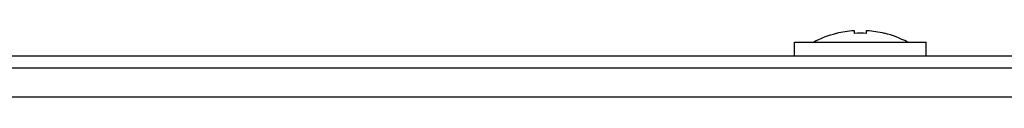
# Model space of a CAD drawing. Header units: millimetres. Extents: x -382 to 385, y -44 to 2191.
# Tile 338 of 339: x 44.45 to 128.24, y 2147.5 to 2153.17. Entities that reach past the tile are written whole.
import ezdxf

# ---------------------------------------------------------------- set-up
doc = ezdxf.new("R2010")
doc.units = ezdxf.units.MM
doc.layers.add('ORTHO$8', color=7, linetype='CONTINUOUS', true_color=0xffffff)

msp = doc.modelspace()

# ---------------------------------------------------------------- linework, layer by layer
at = {"layer": 'ORTHO$8', "color": 7, "linetype": 'Continuous'}
for p, q in [((113.95, 2152.934), (113.95, 2152.949)), ((115.5, 2152.934), (115.5, 2153.167)), ((116.5, 2153.167), (116.5, 2152.934)), ((118.05, 2152.949), (118.05, 2152.934)), ((110.4, 2151), (110.4, 2152.2)), ((110.4, 2152.2), (121.6, 2152.2)), ((121.6, 2151), (121.6, 2152.2)), ((141, 2151), (-57.999, 2151)), ((-358.9, 2150), (360.9, 2150))]:
    msp.add_line(p, q, dxfattribs=at)
at = {"layer": 'ORTHO$8', "color": 252, "linetype": 'Continuous'}
msp.add_line((360.9, 2147.5), (-358.9, 2147.5), dxfattribs=at)
at = {"layer": 'ORTHO$8', "color": 7, "linetype": 'Continuous', "extrusion": (0, 0, -1)}
msp.add_arc((-116, 2144.7), 8.5, 61.92751, 76.04401, dxfattribs=at)
at = {"layer": 'ORTHO$8', "color": 7, "linetype": 'Continuous'}
for radius, start, end in [(8.485, 93.71641, 103.98069), (8.249, 86.52502, 93.47498), (8.485, 76.01931, 86.28359), (8.5, 61.92751, 76.04401)]:
    msp.add_arc((116, 2144.7), radius, start, end, dxfattribs=at)
for centre, major_axis, start_param, end_param in [((115.475, 2144.7), (0, -8.468), 3.137417, 3.145768), ((116.525, 2144.7), (0, 8.468), 6.27901, 6.287361)]:
    msp.add_ellipse(centre, major_axis=major_axis, ratio=0.707107, start_param=start_param, end_param=end_param, dxfattribs=at)

doc.saveas('drawing.dxf')
